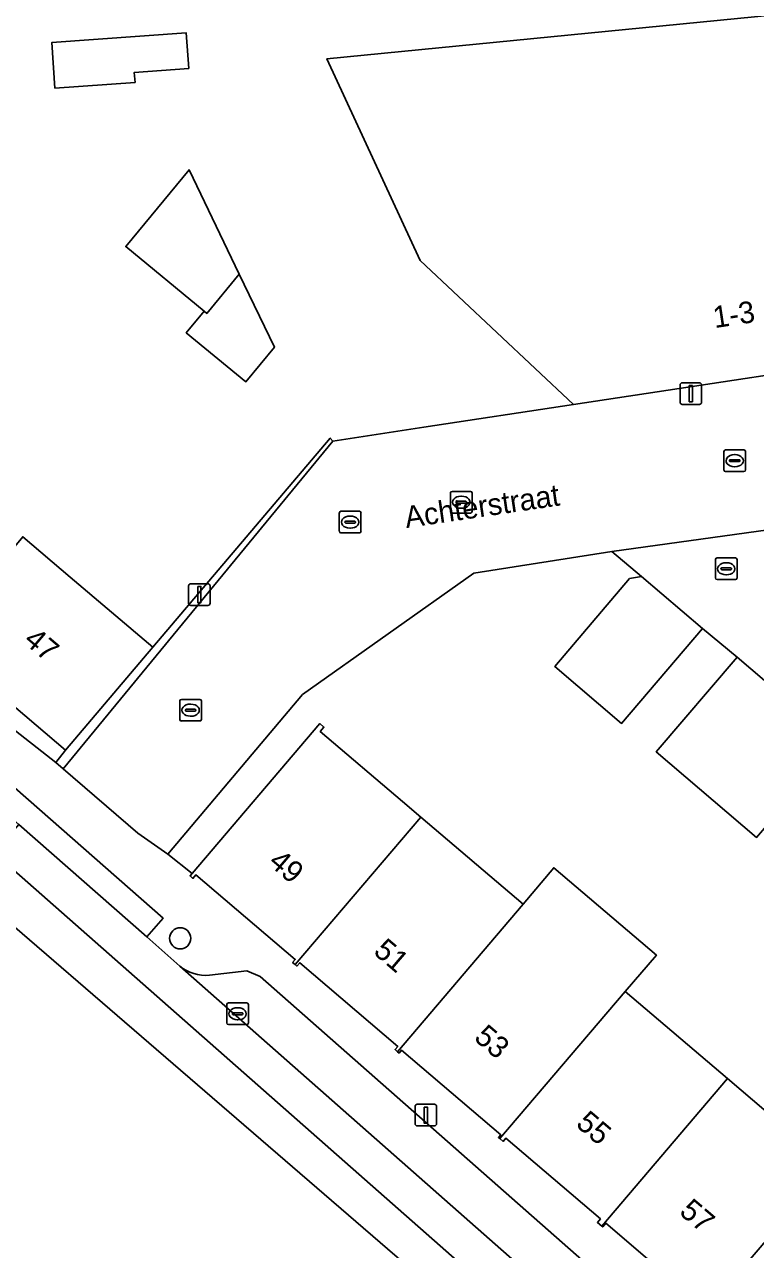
# Model space of a CAD drawing. Extents: x 162073 to 163043, y 381818 to 382561.
# Drawn here: x 162126.8 to 162160.5, y 382154 to 382210.6 of the extents above; entities that cross this region are included whole.
import ezdxf

# ---------------------------------------------------------------- set-up
doc = ezdxf.new("R2010")
doc.units = 0
for name, color, linetype in [('IMGEO_Boom', 7, 'Continuous'), ('IMGEO_Erf', 7, 'Continuous'), ('IMGEO_Kolk', 7, 'Continuous'), ('IMGEO_Lichtmast', 7, 'Continuous'), ('IMGEO_Muur', 7, 'Continuous'), ('IMGEO_Openbare_ruimte_label', 7, 'Continuous'), ('IMGEO_Pand', 7, 'Continuous'), ('IMGEO_Pand_nummerreeks', 7, 'Continuous'), ('IMGEO_Parkeervlak_open', 7, 'Continuous'), ('IMGEO_Rijbaan_lokaal_gesloten', 7, 'Continuous'), ('IMGEO_Rijbaan_lokaal_open', 7, 'Continuous'), ('IMGEO_Rioolput', 7, 'Continuous'), ('IMGEO_Voetpad_open', 7, 'Continuous')]:
    doc.layers.add(name, color=color, linetype=linetype)

msp = doc.modelspace()

# ---------------------------------------------------------------- linework, layer by layer
at = {"layer": 'IMGEO_Boom'}
msp.add_circle((162133.956, 382168.418), 0.489, dxfattribs=at)
at = {"layer": 'IMGEO_Erf'}
for points in [[(162126.683, 382186.968), (162128.881, 382185.102), (162132.693, 382181.866), (162140.891, 382191.523), (162141.005, 382191.386), (162145.209, 382192.025), (162152.119, 382193.077), (162145.047, 382199.73), (162140.732, 382209.049), (162166.602, 382211.58), (162166.957, 382208.995), (162173.38, 382209.915), (162173.321, 382210.336), (162169.782, 382210.255), (162169.102, 382215.209), (162168.694, 382218.18), (162193.106, 382218.492)], [(162114.707, 382195.536), (162114.894, 382195.385), (162115.389, 382195.506), (162115.361, 382196.228), (162115.351, 382196.472), (162105.452, 382196.17), (162106.723, 382194.356), (162110.979, 382190.462), (162115.288, 382186.678), (162128.205, 382176.536), (162128.654, 382177.108), (162122.692, 382182.171), (162116.33, 382187.574), (162116.118, 382187.754), (162116.308, 382187.99), (162115.612, 382188.605)], [(162160.587, 382173.079), (162155.951, 382177.032), (162159.681, 382181.405), (162158.079, 382182.724), (162154.345, 382178.344), (162151.259, 382180.975), (162154.716, 382185.033), (162155.26, 382185.128), (162153.899, 382186.279), (162147.526, 382185.288), (162139.607, 382179.674), (162133.389, 382172.304), (162134.509, 382171.413), (162140.411, 382178.334), (162140.596, 382178.176), (162140.427, 382177.977), (162144.232, 382174.733), (162145.075, 382174.014), (162149.797, 382169.988), (162151.216, 382171.679), (162155.957, 382167.636), (162154.519, 382165.961), (162159.241, 382161.935), (162163.964, 382157.908)]]:
    msp.add_lwpolyline(points, dxfattribs=at)
for points in [[(162134.237, 382210.241), (162134.355, 382208.599), (162131.837, 382208.419), (162131.87, 382207.956), (162128.17, 382207.691), (162128.019, 382209.795)], [(162136.681, 382199.104), (162138.307, 382195.722), (162136.989, 382194.123), (162134.239, 382196.39), (162135.06, 382197.386), (162131.439, 382200.37), (162134.366, 382203.921)]]:
    msp.add_lwpolyline(points, close=True, dxfattribs=at)
at = {"layer": 'IMGEO_Kolk'}
for p, q in [((162159.074, 382190.053), (162159.074, 382190.905)), ((162159.149, 382190.979), (162160.001, 382190.979)), ((162160.075, 382190.905), (162160.075, 382190.053)), ((162159.333, 382190.473), (162159.333, 382190.485)), ((162159.771, 382190.436), (162159.373, 382190.436)), ((162159.376, 382190.522), (162159.774, 382190.522)), ((162159.562, 382190.759), (162159.587, 382190.759)), ((162159.817, 382190.485), (162159.817, 382190.473)), ((162160.001, 382189.979), (162159.149, 382189.979)), ((162159.585, 382190.199), (162159.56, 382190.199)), ((162146.44, 382188.137), (162146.44, 382188.989)), ((162146.515, 382189.063), (162147.367, 382189.063)), ((162146.928, 382188.843), (162146.953, 382188.843)), ((162147.441, 382188.989), (162147.441, 382188.137)), ((162147.367, 382188.063), (162146.515, 382188.063)), ((162146.699, 382188.557), (162146.699, 382188.569)), ((162147.137, 382188.52), (162146.739, 382188.52)), ((162146.742, 382188.606), (162147.14, 382188.606)), ((162146.951, 382188.283), (162146.926, 382188.283)), ((162147.183, 382188.569), (162147.183, 382188.557)), ((162158.681, 382185.062), (162158.681, 382185.914)), ((162158.756, 382185.988), (162159.608, 382185.988)), ((162159.682, 382185.914), (162159.682, 382185.062)), ((162158.94, 382185.482), (162158.94, 382185.494)), ((162159.378, 382185.445), (162158.98, 382185.445)), ((162158.983, 382185.531), (162159.381, 382185.531)), ((162159.169, 382185.768), (162159.194, 382185.768)), ((162159.424, 382185.494), (162159.424, 382185.482)), ((162159.608, 382184.988), (162158.756, 382184.988)), ((162159.192, 382185.208), (162159.167, 382185.208)), ((162133.937, 382178.53), (162133.937, 382179.382)), ((162134.012, 382179.456), (162134.864, 382179.456)), ((162134.239, 382178.999), (162134.637, 382178.999)), ((162134.425, 382179.236), (162134.45, 382179.236)), ((162134.938, 382179.382), (162134.938, 382178.53)), ((162134.864, 382178.456), (162134.012, 382178.456)), ((162134.196, 382178.95), (162134.196, 382178.962)), ((162134.634, 382178.913), (162134.236, 382178.913)), ((162134.448, 382178.676), (162134.423, 382178.676)), ((162134.68, 382178.962), (162134.68, 382178.95)), ((162136.182, 382165.433), (162137.034, 382165.433)), ((162136.107, 382164.507), (162136.107, 382165.359)), ((162136.366, 382164.927), (162136.366, 382164.939)), ((162136.804, 382164.89), (162136.406, 382164.89)), ((162136.409, 382164.976), (162136.807, 382164.976)), ((162136.595, 382165.213), (162136.62, 382165.213)), ((162136.85, 382164.939), (162136.85, 382164.927)), ((162137.108, 382165.359), (162137.108, 382164.507)), ((162137.034, 382164.433), (162136.182, 382164.433)), ((162136.618, 382164.653), (162136.593, 382164.653))]:
    msp.add_line(p, q, dxfattribs=at)
for points in [[(162159.074, 382190.053), (162159.074, 382190.905)], [(162159.149, 382190.979), (162160.001, 382190.979)], [(162160.075, 382190.905), (162160.075, 382190.053)], [(162160.001, 382189.979), (162159.149, 382189.979)], [(162146.44, 382188.137), (162146.44, 382188.989)], [(162146.515, 382189.063), (162147.367, 382189.063)], [(162147.441, 382188.989), (162147.441, 382188.137)], [(162147.367, 382188.063), (162146.515, 382188.063)], [(162158.681, 382185.062), (162158.681, 382185.914)], [(162158.756, 382185.988), (162159.608, 382185.988)], [(162159.682, 382185.914), (162159.682, 382185.062)], [(162159.608, 382184.988), (162158.756, 382184.988)], [(162133.937, 382178.53), (162133.937, 382179.382)], [(162134.012, 382179.456), (162134.864, 382179.456)], [(162134.938, 382179.382), (162134.938, 382178.53)], [(162134.864, 382178.456), (162134.012, 382178.456)], [(162136.182, 382165.433), (162137.034, 382165.433)], [(162136.107, 382164.507), (162136.107, 382165.359)], [(162137.108, 382165.359), (162137.108, 382164.507)], [(162137.034, 382164.433), (162136.182, 382164.433)]]:
    msp.add_lwpolyline(points, dxfattribs=at)
for centre, radius, start, end in [((162159.151, 382190.903), 0.0765, 91.552, 178.448), ((162159.151, 382190.903), 0.0765, 91.552, 178.448), ((162159.999, 382190.903), 0.0765, 1.552, 88.448), ((162159.999, 382190.903), 0.0765, 1.552, 88.448), ((162159.373, 382190.482), 0.0403, 85.8775, 175.7526), ((162159.37, 382190.472), 0.0366, 178.938, 274.7102), ((162159.774, 382190.479), 0.043, 264.8664, 352.4533), ((162159.778, 382190.484), 0.0386, 1.7309, 96.639), ((162159.151, 382190.055), 0.0765, 181.552, 268.448), ((162159.151, 382190.055), 0.0765, 181.552, 268.448), ((162159.999, 382190.055), 0.0765, 271.552, 358.448), ((162159.999, 382190.055), 0.0765, 271.552, 358.448), ((162146.517, 382188.987), 0.0765, 91.552, 178.448), ((162146.517, 382188.987), 0.0765, 91.552, 178.448), ((162147.365, 382188.987), 0.0765, 1.552, 88.448), ((162147.365, 382188.987), 0.0765, 1.552, 88.448), ((162146.517, 382188.139), 0.0765, 181.552, 268.448), ((162146.517, 382188.139), 0.0765, 181.552, 268.448), ((162146.739, 382188.566), 0.0403, 85.8775, 175.7526), ((162146.736, 382188.556), 0.0366, 178.938, 274.7102), ((162147.14, 382188.563), 0.043, 264.8664, 352.4533), ((162147.144, 382188.568), 0.0386, 1.7309, 96.639), ((162147.365, 382188.139), 0.0765, 271.552, 358.448), ((162147.365, 382188.139), 0.0765, 271.552, 358.448), ((162158.758, 382185.912), 0.0765, 91.552, 178.448), ((162158.758, 382185.912), 0.0765, 91.552, 178.448), ((162159.606, 382185.912), 0.0765, 1.552, 88.448), ((162159.606, 382185.912), 0.0765, 1.552, 88.448), ((162158.98, 382185.491), 0.0403, 85.8775, 175.7526), ((162158.977, 382185.481), 0.0366, 178.938, 274.7102), ((162159.381, 382185.488), 0.043, 264.8664, 352.4533), ((162159.385, 382185.493), 0.0386, 1.7309, 96.639), ((162158.758, 382185.064), 0.0765, 181.552, 268.448), ((162158.758, 382185.064), 0.0765, 181.552, 268.448), ((162159.606, 382185.064), 0.0765, 271.552, 358.448), ((162159.606, 382185.064), 0.0765, 271.552, 358.448), ((162134.014, 382179.38), 0.0765, 91.552, 178.448), ((162134.014, 382179.38), 0.0765, 91.552, 178.448), ((162134.236, 382178.959), 0.0403, 85.8775, 175.7526), ((162134.641, 382178.961), 0.0386, 1.7309, 96.639), ((162134.862, 382179.38), 0.0765, 1.552, 88.448), ((162134.862, 382179.38), 0.0765, 1.552, 88.448), ((162134.014, 382178.532), 0.0765, 181.552, 268.448), ((162134.014, 382178.532), 0.0765, 181.552, 268.448), ((162134.233, 382178.949), 0.0366, 178.938, 274.7102), ((162134.637, 382178.956), 0.043, 264.8664, 352.4533), ((162134.862, 382178.532), 0.0765, 271.552, 358.448), ((162134.862, 382178.532), 0.0765, 271.552, 358.448), ((162136.184, 382165.357), 0.0765, 91.552, 178.448), ((162136.184, 382165.357), 0.0765, 91.552, 178.448), ((162137.032, 382165.357), 0.0765, 1.552, 88.448), ((162137.032, 382165.357), 0.0765, 1.552, 88.448), ((162136.406, 382164.936), 0.0403, 85.8775, 175.7526), ((162136.403, 382164.926), 0.0366, 178.938, 274.7102), ((162136.807, 382164.933), 0.043, 264.8664, 352.4533), ((162136.811, 382164.938), 0.0386, 1.7309, 96.639), ((162136.184, 382164.509), 0.0765, 181.552, 268.448), ((162136.184, 382164.509), 0.0765, 181.552, 268.448), ((162137.032, 382164.509), 0.0765, 271.552, 358.448), ((162137.032, 382164.509), 0.0765, 271.552, 358.448)]:
    msp.add_arc(centre, radius, start, end, dxfattribs=at)
for centre, major_axis, ratio, start_param, end_param in [((162159.561, 382190.479), (-0.387, 0.002), 0.722429, 4.712389, 7.853982), ((162159.586, 382190.479), (-0.39, 0.002), 0.717154, 1.570796, 4.712389), ((162146.927, 382188.563), (-0.387, 0.002), 0.722429, 4.712389, 7.853982), ((162146.952, 382188.563), (-0.39, 0.002), 0.717154, 1.570796, 4.712389), ((162159.168, 382185.488), (-0.387, 0.002), 0.722429, 4.712389, 7.853982), ((162159.193, 382185.488), (-0.39, 0.002), 0.717154, 1.570796, 4.712389), ((162134.424, 382178.956), (-0.387, 0.002), 0.722429, 4.712389, 7.853982), ((162134.449, 382178.956), (-0.39, 0.002), 0.717154, 1.570796, 4.712389), ((162136.594, 382164.933), (-0.387, 0.002), 0.722429, 4.712389, 7.853982), ((162136.619, 382164.933), (-0.39, 0.002), 0.717154, 1.570796, 4.712389)]:
    msp.add_ellipse(centre, major_axis=major_axis, ratio=ratio, start_param=start_param, end_param=end_param, dxfattribs=at)
at = {"layer": 'IMGEO_Lichtmast'}
for p, q in [((162157.052, 382193.178), (162157.052, 382193.978)), ((162157.052, 382193.978), (162157.052, 382193.178)), ((162157.152, 382194.078), (162157.942, 382194.078)), ((162157.942, 382194.078), (162157.152, 382194.078)), ((162158.042, 382193.978), (162158.042, 382193.178)), ((162158.042, 382193.178), (162158.042, 382193.978)), ((162157.942, 382193.078), (162157.152, 382193.078)), ((162157.152, 382193.078), (162157.942, 382193.078)), ((162134.345, 382183.894), (162134.345, 382184.694)), ((162134.345, 382184.694), (162134.345, 382183.894)), ((162134.445, 382184.794), (162135.235, 382184.794)), ((162135.235, 382184.794), (162134.445, 382184.794)), ((162135.335, 382184.694), (162135.335, 382183.894)), ((162135.335, 382183.894), (162135.335, 382184.694)), ((162135.235, 382183.794), (162134.445, 382183.794)), ((162134.445, 382183.794), (162135.235, 382183.794)), ((162144.81, 382159.85), (162144.81, 382160.65)), ((162144.81, 382160.65), (162144.81, 382159.85)), ((162144.91, 382160.75), (162145.7, 382160.75)), ((162145.7, 382160.75), (162144.91, 382160.75)), ((162145.8, 382160.65), (162145.8, 382159.85)), ((162145.8, 382159.85), (162145.8, 382160.65)), ((162145.7, 382159.75), (162144.91, 382159.75)), ((162144.91, 382159.75), (162145.7, 382159.75))]:
    msp.add_line(p, q, dxfattribs=at)
for points in [[(162157.472, 382193.953), (162157.622, 382193.953), (162157.622, 382193.203), (162157.472, 382193.203), (162157.472, 382193.953)], [(162134.765, 382184.669), (162134.915, 382184.669), (162134.915, 382183.919), (162134.765, 382183.919), (162134.765, 382184.669)], [(162145.23, 382160.625), (162145.38, 382160.625), (162145.38, 382159.875), (162145.23, 382159.875), (162145.23, 382160.625)]]:
    msp.add_lwpolyline(points, dxfattribs=at)
for centre, start, end in [((162157.152, 382193.978), 90, 180), ((162157.152, 382193.978), 90, 180), ((162157.942, 382193.978), 0, 90), ((162157.942, 382193.978), 360, 90), ((162157.152, 382193.178), 180, 270), ((162157.152, 382193.178), 180, 270), ((162157.942, 382193.178), 270, 0), ((162157.942, 382193.178), 270, 0), ((162134.445, 382184.694), 90, 180), ((162134.445, 382184.694), 90, 180), ((162135.235, 382184.694), 0, 90), ((162135.235, 382184.694), 360, 90), ((162134.445, 382183.894), 180, 270), ((162134.445, 382183.894), 180, 270), ((162135.235, 382183.894), 270, 0), ((162135.235, 382183.894), 270, 0), ((162144.91, 382160.65), 90, 180), ((162144.91, 382160.65), 90, 180), ((162145.7, 382160.65), 0, 90), ((162145.7, 382160.65), 360, 90), ((162144.91, 382159.85), 180, 270), ((162144.91, 382159.85), 180, 270), ((162145.7, 382159.85), 270, 0), ((162145.7, 382159.85), 270, 0)]:
    msp.add_arc(centre, 0.1, start, end, dxfattribs=at)
at = {"layer": 'IMGEO_Muur'}
msp.add_lwpolyline([(162132.693, 382181.866), (162140.891, 382191.523)], dxfattribs=at)
at = {"layer": 'IMGEO_Pand'}
for points in [[(162152.119, 382193.077), (162168.797, 382195.594), (162166.957, 382208.995), (162166.602, 382211.58), (162140.732, 382209.049), (162145.047, 382199.73)], [(162128.17, 382207.691), (162131.87, 382207.956), (162131.837, 382208.419), (162134.355, 382208.599), (162134.237, 382210.241), (162128.019, 382209.795)], [(162134.366, 382203.921), (162131.439, 382200.37), (162135.06, 382197.386), (162135.182, 382197.285), (162136.681, 382199.104)], [(162136.681, 382199.104), (162135.182, 382197.285), (162135.06, 382197.386), (162134.239, 382196.39), (162136.989, 382194.123), (162138.307, 382195.722)], [(162122.692, 382182.171), (162128.654, 382177.108), (162132.693, 382181.866), (162128.881, 382185.102), (162126.683, 382186.968)], [(162151.259, 382180.975), (162154.345, 382178.344), (162158.079, 382182.724), (162155.26, 382185.128), (162154.716, 382185.033)], [(162164.315, 382177.453), (162159.681, 382181.405), (162155.951, 382177.032), (162160.587, 382173.079)], [(162145.075, 382174.014), (162144.232, 382174.733), (162140.427, 382177.977), (162140.596, 382178.176), (162140.411, 382178.334), (162134.509, 382171.413), (162134.412, 382171.299), (162134.544, 382171.186), (162134.685, 382171.352), (162139.269, 382167.443), (162139.151, 382167.306), (162139.27, 382167.204)], [(162149.797, 382169.988), (162145.075, 382174.014), (162139.27, 382167.204), (162139.349, 382167.137), (162139.477, 382167.287), (162144.008, 382163.424), (162143.881, 382163.276), (162143.993, 382163.18)], [(162154.519, 382165.961), (162155.957, 382167.636), (162151.216, 382171.679), (162149.797, 382169.988), (162143.993, 382163.18), (162144.068, 382163.116), (162144.186, 382163.254), (162148.769, 382159.346), (162148.66, 382159.219), (162148.725, 382159.164)], [(162159.241, 382161.935), (162154.519, 382165.961), (162148.725, 382159.164), (162148.871, 382159.039), (162148.995, 382159.184), (162153.367, 382155.456), (162153.23, 382155.296), (162153.434, 382155.123)], [(162163.964, 382157.908), (162159.241, 382161.935), (162153.434, 382155.123), (162153.479, 382155.085), (162153.62, 382155.252), (162158.136, 382151.401), (162157.99, 382151.23), (162158.153, 382151.091)]]:
    msp.add_lwpolyline(points, close=True, dxfattribs=at)
at = {"layer": 'IMGEO_Parkeervlak_open'}
for points in [[(162133.933, 382167.137), (162162.557, 382141.907)], [(162163.236, 382144.127), (162137.654, 382166.659), (162137.04, 382166.915), (162135.313, 382166.71)]]:
    msp.add_lwpolyline(points, dxfattribs=at)
msp.add_arc((162135.137, 382168.584), 1.883, 230.2463, 275.3674, dxfattribs=at)
at = {"layer": 'IMGEO_Rijbaan_lokaal_gesloten'}
msp.add_lwpolyline([(162180.708, 382125.942), (162167.996, 382137.104), (162167.885, 382137.201), (162167.101, 382137.877), (162163.514, 382141.043), (162162.557, 382141.907), (162133.933, 382167.137), (162132.408, 382168.485), (162126.507, 382173.673), (162125.354, 382172.361), (162179.272, 382124.864), (162197.645, 382110.646), (162198.731, 382112.02), (162198.53, 382112.194)], close=True, dxfattribs=at)
at = {"layer": 'IMGEO_Rijbaan_lokaal_open'}
msp.add_lwpolyline([(162176.809, 382194.252), (162175.563, 382194.261), (162173.38, 382209.915), (162166.957, 382208.995), (162168.797, 382195.594), (162152.119, 382193.077), (162145.209, 382192.025), (162141.005, 382191.386), (162128.556, 382176.239), (162131.999, 382173.27), (162133.389, 382172.304), (162139.607, 382179.674), (162147.526, 382185.288), (162153.899, 382186.279), (162162.67, 382187.505), (162166.9, 382188.192), (162174.154, 382189.235), (162177.26, 382189.681)], close=True, dxfattribs=at)
for points in [[(162162.67, 382187.505), (162153.899, 382186.279), (162155.26, 382185.128), (162158.079, 382182.724), (162159.681, 382181.405), (162164.315, 382177.453), (162167.475, 382174.759), (162170.63, 382172.062), (162173.757, 382169.396), (162176.982, 382166.646), (162180.111, 382163.963), (162183.193, 382161.335), (162186.41, 382158.592), (162189.483, 382155.926)], [(162196.622, 382109.326), (162197.645, 382110.646), (162179.272, 382124.864), (162125.354, 382172.361), (162124.046, 382170.871), (162166.369, 382134.365), (162181.661, 382121.174), (162196.622, 382109.326)]]:
    msp.add_lwpolyline(points, dxfattribs=at)
at = {"layer": 'IMGEO_Rioolput'}
for p, q in [((162141.308, 382187.218), (162141.308, 382188.07)), ((162141.383, 382188.144), (162142.235, 382188.144)), ((162142.309, 382188.07), (162142.309, 382187.218)), ((162141.567, 382187.638), (162141.567, 382187.65)), ((162142.005, 382187.601), (162141.607, 382187.601)), ((162141.61, 382187.687), (162142.008, 382187.687)), ((162141.796, 382187.924), (162141.821, 382187.924)), ((162142.051, 382187.65), (162142.051, 382187.638)), ((162142.235, 382187.144), (162141.383, 382187.144)), ((162141.819, 382187.364), (162141.794, 382187.364))]:
    msp.add_line(p, q, dxfattribs=at)
for points in [[(162141.308, 382187.218), (162141.308, 382188.07)], [(162141.383, 382188.144), (162142.235, 382188.144)], [(162142.309, 382188.07), (162142.309, 382187.218)], [(162142.235, 382187.144), (162141.383, 382187.144)]]:
    msp.add_lwpolyline(points, dxfattribs=at)
for centre, radius, start, end in [((162141.385, 382188.068), 0.0765, 91.552, 178.448), ((162141.385, 382188.068), 0.0765, 91.552, 178.448), ((162142.233, 382188.068), 0.0765, 1.552, 88.448), ((162142.233, 382188.068), 0.0765, 1.552, 88.448), ((162141.607, 382187.647), 0.0403, 85.8775, 175.7526), ((162141.604, 382187.637), 0.0366, 178.938, 274.7102), ((162142.008, 382187.644), 0.043, 264.8664, 352.4533), ((162142.012, 382187.649), 0.0386, 1.7309, 96.639), ((162141.385, 382187.22), 0.0765, 181.552, 268.448), ((162141.385, 382187.22), 0.0765, 181.552, 268.448), ((162142.233, 382187.22), 0.0765, 271.552, 358.448), ((162142.233, 382187.22), 0.0765, 271.552, 358.448)]:
    msp.add_arc(centre, radius, start, end, dxfattribs=at)
for centre, major_axis, ratio, start_param, end_param in [((162141.795, 382187.644), (-0.387, 0.002), 0.722429, 4.712389, 7.853982), ((162141.82, 382187.644), (-0.39, 0.002), 0.717154, 1.570796, 4.712389)]:
    msp.add_ellipse(centre, major_axis=major_axis, ratio=ratio, start_param=start_param, end_param=end_param, dxfattribs=at)
at = {"layer": 'IMGEO_Voetpad_open'}
for points in [[(162101.573, 382195.633), (162102.427, 382194.84), (162102.844, 382194.469), (162103.636, 382195.347), (162112.645, 382187.461), (162111.891, 382186.581), (162112.473, 382186.067), (162124.041, 382175.842), (162124.776, 382176.701), (162133.164, 382169.342), (162132.408, 382168.485), (162133.933, 382167.137)], [(162153.62, 382155.252), (162153.479, 382155.085), (162153.434, 382155.123), (162153.23, 382155.296), (162153.367, 382155.456), (162148.995, 382159.184), (162148.871, 382159.039), (162148.725, 382159.164), (162148.66, 382159.219), (162148.769, 382159.346), (162144.186, 382163.254), (162144.068, 382163.116), (162143.993, 382163.18), (162143.881, 382163.276), (162144.008, 382163.424), (162139.477, 382167.287), (162139.349, 382167.137), (162139.27, 382167.204), (162139.151, 382167.306), (162139.269, 382167.443), (162134.685, 382171.352), (162134.544, 382171.186), (162134.412, 382171.299), (162134.509, 382171.413), (162133.389, 382172.304), (162131.999, 382173.27), (162128.556, 382176.239), (162128.205, 382176.536), (162115.288, 382186.678)], [(162135.313, 382166.71), (162137.04, 382166.915), (162137.654, 382166.659), (162163.236, 382144.127)], [(162158.136, 382151.401), (162153.62, 382155.252)]]:
    msp.add_lwpolyline(points, dxfattribs=at)
for points in [[(162128.556, 382176.239), (162141.005, 382191.386), (162140.891, 382191.523), (162132.693, 382181.866), (162128.654, 382177.108), (162128.205, 382176.536)], [(162124.776, 382176.701), (162124.041, 382175.842), (162126.507, 382173.673), (162132.408, 382168.485), (162133.164, 382169.342)]]:
    msp.add_lwpolyline(points, close=True, dxfattribs=at)
msp.add_arc((162135.137, 382168.584), 1.883, 230.2463, 275.3674, dxfattribs=at)

# ---------------------------------------------------------------- texts
at = {"layer": 'IMGEO_Openbare_ruimte_label'}
msp.add_text('Achterstraat', height=1, rotation=8.3976, dxfattribs=at).set_placement((162144.404, 382187.366))
at = {"layer": 'IMGEO_Pand_nummerreeks'}
for s, rotation, p in [('1-3', 8.5679, (162158.649, 382196.602)), ('47', 319.6609, (162126.674, 382182.095)), ('49', 319.5442, (162137.984, 382171.852)), ('51', 319.55, (162142.835, 382167.735)), ('53', 319.5435, (162147.483, 382163.753)), ('55', 319.5435, (162152.187, 382159.773)), ('57', 319.5435, (162156.965, 382155.711))]:
    msp.add_text(s, height=1, rotation=rotation, dxfattribs=at).set_placement(p)

doc.saveas('drawing.dxf')
